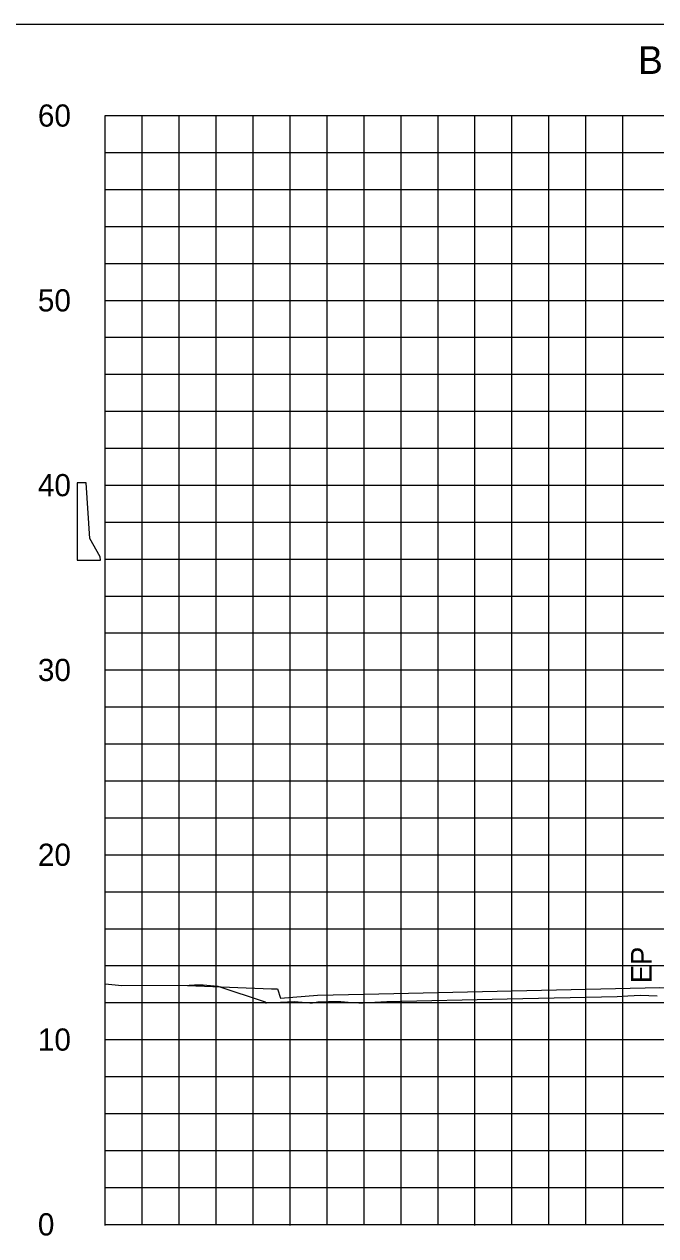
# Model space of a CAD drawing. Extents: x 2193008 to 2198143, y 1236112 to 1237864.
# Drawn here: x 2195038.5 to 2195072.6, y 1237162.5 to 1237228 of the extents above; entities that cross this region are included whole.
import ezdxf

# ---------------------------------------------------------------- set-up
doc = ezdxf.new("R2010")
doc.units = 0
for name, color, linetype in [('31', 7, 'Continuous'), ('60', 7, 'Continuous'), ('GSBWFILL', 7, 'Continuous'), ('Level 1', 7, 'Continuous'), ('Level 55', 7, 'Continuous'), ('M-ROADS', 7, 'Continuous')]:
    doc.layers.add(name, color=color, linetype=linetype)

msp = doc.modelspace()

# ---------------------------------------------------------------- linework, layer by layer
at = {"layer": '60'}
for p, q in [((2195042.86, 1237163.106), (2195042.86, 1237223.106)), ((2195042.86, 1237163.046), (2195042.86, 1237163.106)), ((2195042.86, 1237163.106), (2195172.86, 1237163.106)), ((2195052.86, 1237163.046), (2195052.86, 1237163.106)), ((2195062.86, 1237163.046), (2195062.86, 1237163.106))]:
    msp.add_line(p, q, dxfattribs=at)
msp.add_lwpolyline([(2195046.858, 1237176.044), (2195051.855, 1237175.844), (2195052.185, 1237175.844), (2195052.352, 1237175.344), (2195054.352, 1237175.511), (2195056.86, 1237175.566), (2195072.86, 1237175.918), (2195080.86, 1237175.598), (2195082.86, 1237175.518), (2195094.86, 1237173.518), (2195097.86, 1237173.518), (2195105.244, 1237175.364)], dxfattribs=at)
at = {"layer": 'GSBWFILL'}
msp.add_lwpolyline([(2195041.836, 1237203.233), (2195041.356, 1237203.233), (2195041.356, 1237199.053), (2195042.586, 1237199.053), (2195042.606, 1237199.053), (2195042.586, 1237199.223), (2195042.036, 1237200.223), (2195041.836, 1237203.233)], dxfattribs=at)
at = {"layer": 'Level 1'}
msp.add_line((2194882.86, 1237228.046), (2195182.86, 1237228.046), dxfattribs=at)
at = {"layer": 'M-ROADS'}
for p, q in [((2195042.86, 1237223.106), (2195172.86, 1237223.106)), ((2195044.86, 1237163.106), (2195044.86, 1237223.106)), ((2195046.86, 1237163.106), (2195046.86, 1237223.106)), ((2195048.86, 1237163.106), (2195048.86, 1237223.106)), ((2195050.86, 1237163.106), (2195050.86, 1237223.106)), ((2195052.86, 1237163.106), (2195052.86, 1237223.106)), ((2195054.86, 1237163.106), (2195054.86, 1237223.106)), ((2195056.86, 1237163.106), (2195056.86, 1237223.106)), ((2195058.86, 1237163.106), (2195058.86, 1237223.106)), ((2195060.86, 1237163.106), (2195060.86, 1237223.106)), ((2195062.86, 1237163.106), (2195062.86, 1237223.106)), ((2195064.86, 1237163.106), (2195064.86, 1237223.106)), ((2195066.86, 1237163.106), (2195066.86, 1237223.106)), ((2195068.86, 1237163.106), (2195068.86, 1237223.106)), ((2195070.86, 1237163.106), (2195070.86, 1237223.106)), ((2195042.86, 1237221.106), (2195172.86, 1237221.106)), ((2195042.86, 1237219.106), (2195172.86, 1237219.106)), ((2195042.86, 1237217.106), (2195172.86, 1237217.106)), ((2195042.86, 1237215.106), (2195172.86, 1237215.106)), ((2195042.86, 1237213.106), (2195172.86, 1237213.106)), ((2195042.86, 1237211.106), (2195172.86, 1237211.106)), ((2195042.86, 1237209.106), (2195172.86, 1237209.106)), ((2195042.86, 1237207.106), (2195172.86, 1237207.106)), ((2195042.86, 1237205.106), (2195172.86, 1237205.106)), ((2195042.86, 1237203.106), (2195172.86, 1237203.106)), ((2195042.86, 1237201.106), (2195172.86, 1237201.106)), ((2195042.86, 1237199.106), (2195172.86, 1237199.106)), ((2195042.86, 1237197.106), (2195172.86, 1237197.106)), ((2195042.86, 1237195.106), (2195172.86, 1237195.106)), ((2195042.86, 1237193.106), (2195172.86, 1237193.106)), ((2195042.86, 1237191.106), (2195172.86, 1237191.106)), ((2195042.86, 1237189.106), (2195172.86, 1237189.106)), ((2195042.86, 1237187.106), (2195172.86, 1237187.106)), ((2195042.86, 1237185.106), (2195172.86, 1237185.106)), ((2195042.86, 1237183.106), (2195172.86, 1237183.106)), ((2195042.86, 1237181.106), (2195172.86, 1237181.106)), ((2195042.86, 1237179.106), (2195172.86, 1237179.106)), ((2195042.86, 1237177.106), (2195172.86, 1237177.106)), ((2195042.86, 1237175.106), (2195172.86, 1237175.106)), ((2195042.86, 1237173.106), (2195172.86, 1237173.106)), ((2195042.86, 1237171.106), (2195172.86, 1237171.106)), ((2195042.86, 1237169.106), (2195172.86, 1237169.106)), ((2195042.86, 1237167.106), (2195172.86, 1237167.106)), ((2195042.86, 1237165.106), (2195172.86, 1237165.106)), ((2195042.86, 1237163.106), (2195172.86, 1237163.106))]:
    msp.add_line(p, q, dxfattribs=at)
msp.add_lwpolyline([(2195042.86, 1237176.122), (2195043.759, 1237176.025), (2195047.406, 1237176.048), (2195047.69, 1237176.076), (2195047.918, 1237176.076), (2195048.16, 1237176.076), (2195048.95, 1237175.996), (2195051.51, 1237175.141), (2195051.532, 1237175.089), (2195051.583, 1237175.09), (2195053.104, 1237175.166), (2195053.923, 1237175.094), (2195054.073, 1237175.099), (2195054.357, 1237175.141), (2195054.947, 1237175.16), (2195055.607, 1237175.17), (2195056.201, 1237175.118), (2195056.576, 1237175.097), (2195056.799, 1237175.101), (2195058.101, 1237175.166), (2195064.604, 1237175.307), (2195070.556, 1237175.441), (2195071.132, 1237175.473), (2195071.807, 1237175.5), (2195072.71, 1237175.478)], dxfattribs=at)

# ---------------------------------------------------------------- texts
at = {"layer": '31'}
for s, p in [('60', (2195039.226, 1237222.506)), ('50', (2195039.226, 1237212.506)), ('40', (2195039.226, 1237202.506)), ('30', (2195039.226, 1237192.506)), ('20', (2195039.226, 1237182.506)), ('10', (2195039.226, 1237172.506)), ('0', (2195039.226, 1237162.506))]:
    msp.add_text(s, height=1.2, dxfattribs=at).set_placement(p)
at = {"layer": '60'}
msp.add_text('BL', height=1.5, dxfattribs=at).set_placement((2195071.679, 1237225.356))
at = {"layer": 'Level 55'}
msp.add_text('EP', height=1.1105, rotation=90, dxfattribs=at).set_placement((2195072.408, 1237176.15))

doc.saveas('drawing.dxf')
